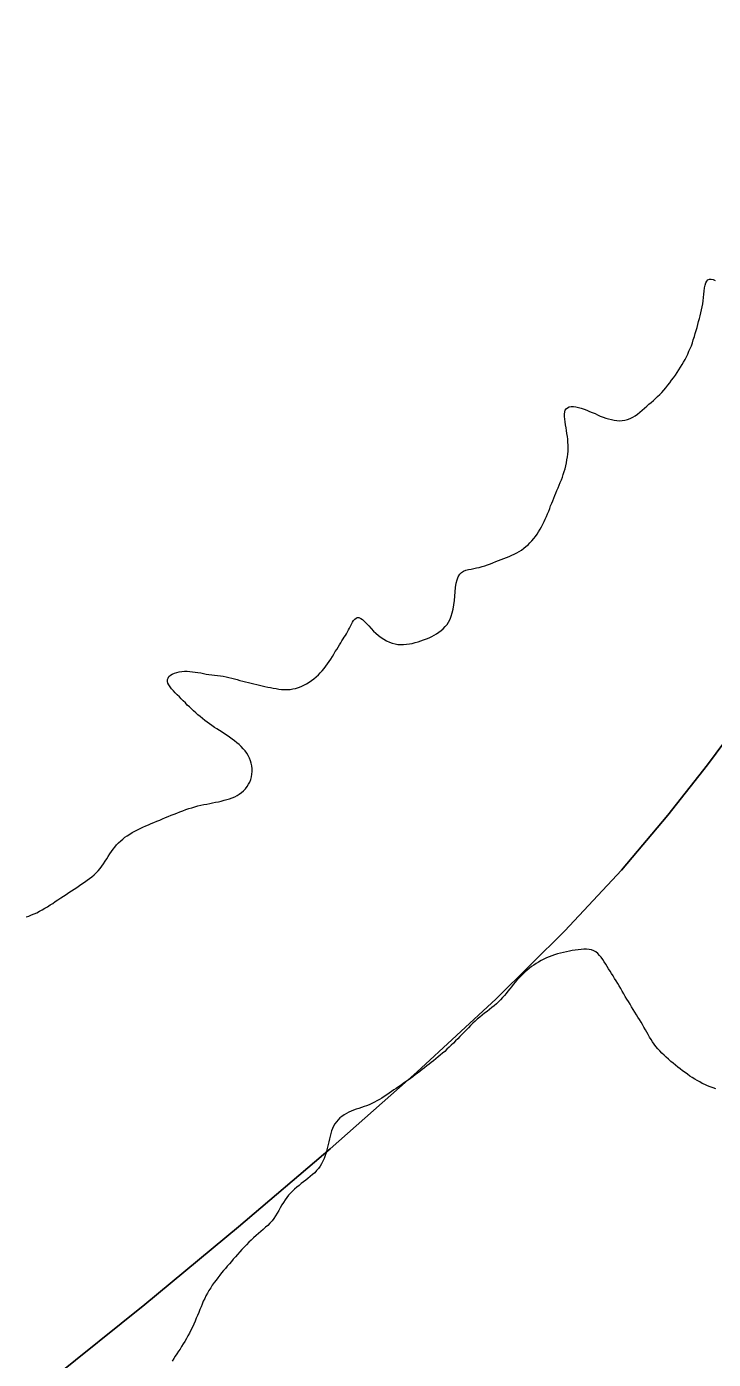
# Model space of a CAD drawing. Extents: x 553962 to 842807, y 8883888 to 9032388.
# Drawn here: x 712807 to 713196, y 8959870 to 8960626 of the extents above; entities that cross this region are included whole.
import ezdxf

# ---------------------------------------------------------------- set-up
doc = ezdxf.new("R2010")
doc.units = 0
doc.header["$LTSCALE"] = 200
doc.layers.add('24', color=7, linetype='Continuous', lineweight=25)
doc.layers.add('8', color=7, linetype='Continuous', lineweight=13)

msp = doc.modelspace()

# ---------------------------------------------------------------- linework, layer by layer
at = {"layer": '24'}
msp.add_lwpolyline([(712820.9, 8959858.5), (712873.6, 8959900.9), (712926.7, 8959944.9), (712978.7, 8959989.2), (713028, 8960032.8), (713073, 8960074.5), (713112, 8960113), (713144.1, 8960147.5), (713170.5, 8960178.6), (713192.9, 8960207.3), (713213.2, 8960234.5), (713233.2, 8960261.2), (713254.6, 8960288.2), (713279.3, 8960316.7), (713309.1, 8960347.5), (713345.1, 8960381.2), (713386.3, 8960417.3), (713431.2, 8960454.6), (713478.3, 8960492.2), (713525.8, 8960529.2), (713572.4, 8960564.6), (713616.3, 8960597.2), (713656, 8960626.3)], dxfattribs=at)
at = {"layer": '8'}
for points in [[(713147.6, 8960403.3), (713149.1, 8960403.9), (713150.5, 8960404.6), (713151.9, 8960405.4), (713153.2, 8960406.4), (713154.6, 8960407.4), (713155.9, 8960408.5), (713157.2, 8960409.7), (713158.5, 8960410.8), (713159.7, 8960411.9), (713161, 8960413), (713162.2, 8960414.1), (713163.4, 8960415.2), (713164.6, 8960416.3), (713165.8, 8960417.5), (713167, 8960418.7), (713168.2, 8960420), (713169.3, 8960421.3), (713170.4, 8960422.7), (713171.6, 8960424.1), (713172.6, 8960425.6), (713173.7, 8960427), (713174.7, 8960428.5), (713175.7, 8960430), (713176.7, 8960431.5), (713177.6, 8960433), (713178.5, 8960434.5), (713179.4, 8960435.9), (713180.2, 8960437.4), (713181, 8960438.9), (713181.7, 8960440.4), (713182.4, 8960442), (713183.1, 8960443.6), (713183.8, 8960445.2), (713184.4, 8960446.9), (713184.9, 8960448.6), (713185.5, 8960450.4), (713186, 8960452.1), (713186.5, 8960453.8), (713187, 8960455.6), (713187.5, 8960457.3), (713187.9, 8960458.9), (713188.4, 8960460.6), (713188.8, 8960462.2), (713189.2, 8960463.9), (713189.5, 8960465.5), (713189.9, 8960467.2), (713190.2, 8960468.9), (713190.4, 8960470.7), (713190.6, 8960472.6), (713190.8, 8960474.4), (713191, 8960476.2), (713191.3, 8960478), (713191.6, 8960479.5), (713192, 8960480.8), (713192.5, 8960481.9), (713193.2, 8960482.6), (713194, 8960483), (713195, 8960483), (713196.1, 8960482.7), (713197.3, 8960482.2)], [(713055.8, 8960317.7), (713057.3, 8960318.1), (713058.8, 8960318.4), (713060.3, 8960318.7), (713061.9, 8960319), (713063.4, 8960319.3), (713065, 8960319.8), (713066.6, 8960320.3), (713068.1, 8960320.8), (713069.7, 8960321.4), (713071.2, 8960322), (713072.8, 8960322.7), (713074.3, 8960323.2), (713075.8, 8960323.8), (713077.3, 8960324.4), (713078.9, 8960325), (713080.4, 8960325.6), (713081.8, 8960326.2), (713083.3, 8960326.9), (713084.7, 8960327.6), (713086, 8960328.4), (713087.4, 8960329.2), (713088.7, 8960330.2), (713089.9, 8960331.1), (713091.1, 8960332.2), (713092.2, 8960333.3), (713093.3, 8960334.4), (713094.3, 8960335.7), (713095.3, 8960336.9), (713096.2, 8960338.2), (713097.1, 8960339.6), (713098, 8960341), (713098.8, 8960342.4), (713099.5, 8960343.8), (713100.2, 8960345.3), (713100.9, 8960346.8), (713101.6, 8960348.2), (713102.2, 8960349.7), (713102.8, 8960351.2), (713103.4, 8960352.7), (713103.9, 8960354.2), (713104.5, 8960355.7), (713105.1, 8960357.1), (713105.7, 8960358.6), (713106.3, 8960360.1), (713106.9, 8960361.5), (713107.5, 8960363), (713108.1, 8960364.5), (713108.8, 8960366), (713109.4, 8960367.5), (713110, 8960369), (713110.6, 8960370.5), (713111.1, 8960372.1), (713111.6, 8960373.7), (713112.1, 8960375.3), (713112.5, 8960377), (713112.9, 8960378.7), (713113.2, 8960380.3), (713113.5, 8960382.1), (713113.7, 8960383.7), (713113.8, 8960385.4), (713113.8, 8960387.1), (713113.8, 8960388.8), (713113.7, 8960390.4), (713113.6, 8960392.1), (713113.4, 8960393.7), (713113.2, 8960395.3), (713112.9, 8960397), (713112.7, 8960398.6), (713112.4, 8960400.3), (713112.1, 8960401.9), (713111.9, 8960403.5), (713111.8, 8960405), (713111.8, 8960406.3), (713111.9, 8960407.6), (713112.2, 8960408.6), (713112.7, 8960409.4), (713113.5, 8960410), (713114.5, 8960410.4), (713115.6, 8960410.6), (713116.9, 8960410.6), (713118.3, 8960410.4), (713119.8, 8960410.1), (713121.3, 8960409.7), (713122.9, 8960409.2), (713124.5, 8960408.6), (713126, 8960407.9), (713127.5, 8960407.3), (713129.1, 8960406.6), (713130.6, 8960405.9), (713132.1, 8960405.2), (713133.7, 8960404.6), (713135.2, 8960404.1), (713136.8, 8960403.6), (713138.4, 8960403.2), (713139.9, 8960402.9), (713141.5, 8960402.7), (713143.1, 8960402.6), (713144.6, 8960402.7), (713146.1, 8960402.9), (713147.6, 8960403.3)], [(712944.9, 8960251.1), (712946.5, 8960250.8), (712948.1, 8960250.5), (712949.7, 8960250.2), (712951.2, 8960250.1), (712952.8, 8960250), (712954.4, 8960250), (712956, 8960250.1), (712957.6, 8960250.3), (712959.2, 8960250.6), (712960.8, 8960251.1), (712962.3, 8960251.7), (712963.8, 8960252.4), (712965.4, 8960253.2), (712966.8, 8960254.1), (712968.2, 8960255.1), (712969.6, 8960256.1), (712970.8, 8960257.2), (712972.1, 8960258.3), (712973.2, 8960259.5), (712974.3, 8960260.7), (712975.4, 8960262), (712976.4, 8960263.3), (712977.3, 8960264.6), (712978.3, 8960266), (712979.2, 8960267.3), (712980.1, 8960268.7), (712980.9, 8960270.1), (712981.7, 8960271.5), (712982.5, 8960272.8), (712983.3, 8960274.1), (712984, 8960275.3), (712984.8, 8960276.5), (712985.4, 8960277.6), (712986.1, 8960278.7), (712986.8, 8960279.7), (712987.4, 8960280.7), (712988, 8960281.7), (712988.6, 8960282.7), (712989.2, 8960283.8), (712989.7, 8960284.8), (712990.3, 8960286), (712990.9, 8960287.1), (712991.5, 8960288.2), (712992.1, 8960289.2), (712992.8, 8960290), (712993.5, 8960290.6), (712994.2, 8960290.8), (712995.1, 8960290.8), (712996.1, 8960290.4), (712997.1, 8960289.7), (712998.2, 8960288.6), (712999.4, 8960287.4), (713000.7, 8960286.1), (713002, 8960284.7), (713003.3, 8960283.2), (713004.8, 8960281.9), (713006.2, 8960280.6), (713007.7, 8960279.5), (713009.2, 8960278.5), (713010.8, 8960277.6), (713012.4, 8960276.9), (713014, 8960276.3), (713015.6, 8960275.9), (713017.2, 8960275.6), (713018.9, 8960275.5), (713020.5, 8960275.5), (713022.2, 8960275.7), (713023.8, 8960275.9), (713025.4, 8960276.2), (713027.1, 8960276.7), (713028.7, 8960277.1), (713030.3, 8960277.7), (713031.8, 8960278.2), (713033.4, 8960278.8), (713034.9, 8960279.4), (713036.4, 8960280.1), (713037.8, 8960280.8), (713039.2, 8960281.7), (713040.5, 8960282.5), (713041.8, 8960283.5), (713042.9, 8960284.5), (713044.1, 8960285.7), (713045.1, 8960286.9), (713046, 8960288.3), (713046.8, 8960289.9), (713047.5, 8960291.6), (713048.1, 8960293.5), (713048.6, 8960295.7), (713049, 8960298), (713049.3, 8960300.5), (713049.5, 8960303), (713049.7, 8960305.5), (713050, 8960308), (713050.3, 8960310.3), (713050.8, 8960312.3), (713051.5, 8960314), (713052.3, 8960315.4), (713053.3, 8960316.4), (713054.5, 8960317.2), (713055.8, 8960317.7)], [(712921.7, 8960187.9), (712923.2, 8960188.5), (712924.6, 8960189.1), (712926, 8960189.8), (712927.2, 8960190.6), (712928.5, 8960191.5), (712929.6, 8960192.5), (712930.7, 8960193.6), (712931.6, 8960194.9), (712932.4, 8960196.2), (712933.2, 8960197.5), (712933.7, 8960198.9), (712934.2, 8960200.4), (712934.4, 8960201.9), (712934.5, 8960203.5), (712934.5, 8960205), (712934.3, 8960206.6), (712934, 8960208.1), (712933.6, 8960209.6), (712933, 8960211.1), (712932.2, 8960212.5), (712931.4, 8960213.9), (712930.5, 8960215.2), (712929.4, 8960216.4), (712928.3, 8960217.6), (712927.1, 8960218.7), (712925.8, 8960219.8), (712924.5, 8960220.9), (712923.1, 8960221.9), (712921.7, 8960222.9), (712920.3, 8960223.9), (712918.8, 8960224.8), (712917.4, 8960225.7), (712916, 8960226.7), (712914.5, 8960227.6), (712913.1, 8960228.5), (712911.7, 8960229.5), (712910.3, 8960230.5), (712908.9, 8960231.5), (712907.6, 8960232.5), (712906.3, 8960233.6), (712905, 8960234.6), (712903.7, 8960235.7), (712902.5, 8960236.8), (712901.2, 8960237.9), (712900.1, 8960239), (712898.9, 8960240.1), (712897.7, 8960241.2), (712896.6, 8960242.4), (712895.4, 8960243.5), (712894.3, 8960244.7), (712893.2, 8960245.8), (712892, 8960247), (712890.9, 8960248.1), (712889.8, 8960249.3), (712888.8, 8960250.4), (712888, 8960251.5), (712887.2, 8960252.6), (712886.7, 8960253.6), (712886.5, 8960254.6), (712886.5, 8960255.6), (712886.8, 8960256.5), (712887.3, 8960257.3), (712888.2, 8960258.1), (712889.2, 8960258.7), (712890.4, 8960259.3), (712891.7, 8960259.7), (712893.1, 8960260.1), (712894.6, 8960260.3), (712896.1, 8960260.4), (712897.6, 8960260.4), (712899.1, 8960260.3), (712900.6, 8960260.1), (712902.2, 8960259.9), (712903.7, 8960259.6), (712905.3, 8960259.4), (712906.9, 8960259.1), (712908.5, 8960258.8), (712910, 8960258.6), (712911.6, 8960258.4), (712913.2, 8960258.2), (712914.9, 8960258), (712916.5, 8960257.7), (712918.1, 8960257.5), (712919.7, 8960257.2), (712921.3, 8960256.8), (712922.9, 8960256.5), (712924.5, 8960256.1), (712926.1, 8960255.7), (712927.6, 8960255.2), (712929.2, 8960254.8), (712930.8, 8960254.4), (712932.4, 8960254), (712934, 8960253.6), (712935.5, 8960253.2), (712937.1, 8960252.8), (712938.7, 8960252.4), (712940.2, 8960252.1), (712941.8, 8960251.7), (712943.4, 8960251.4), (712944.9, 8960251.1)], [(712806.2, 8960120.9), (712807.7, 8960121.4), (712809.3, 8960122), (712810.8, 8960122.6), (712812.4, 8960123.3), (712813.9, 8960124.1), (712815.4, 8960124.9), (712816.9, 8960125.8), (712818.4, 8960126.7), (712819.9, 8960127.7), (712821.3, 8960128.6), (712822.8, 8960129.6), (712824.3, 8960130.6), (712825.9, 8960131.7), (712827.4, 8960132.7), (712828.9, 8960133.7), (712830.4, 8960134.7), (712832, 8960135.7), (712833.5, 8960136.7), (712835, 8960137.7), (712836.5, 8960138.7), (712837.9, 8960139.7), (712839.4, 8960140.7), (712840.8, 8960141.7), (712842.2, 8960142.7), (712843.5, 8960143.7), (712844.8, 8960144.8), (712846, 8960145.9), (712847.2, 8960147.1), (712848.2, 8960148.4), (712849.2, 8960149.7), (712850.2, 8960151.1), (712851.1, 8960152.5), (712852, 8960153.9), (712852.8, 8960155.3), (712853.7, 8960156.7), (712854.7, 8960158.1), (712855.6, 8960159.4), (712856.6, 8960160.6), (712857.6, 8960161.8), (712858.7, 8960163), (712859.9, 8960164.1), (712861.1, 8960165.1), (712862.3, 8960166.1), (712863.6, 8960167), (712865, 8960167.9), (712866.4, 8960168.8), (712867.9, 8960169.6), (712869.4, 8960170.4), (712870.9, 8960171.1), (712872.5, 8960171.8), (712874.1, 8960172.6), (712875.7, 8960173.2), (712877.2, 8960173.9), (712878.8, 8960174.6), (712880.4, 8960175.3), (712882.1, 8960175.9), (712883.7, 8960176.6), (712885.3, 8960177.3), (712886.9, 8960177.9), (712888.5, 8960178.6), (712890.2, 8960179.2), (712891.8, 8960179.9), (712893.5, 8960180.6), (712895.2, 8960181.2), (712896.8, 8960181.8), (712898.5, 8960182.4), (712900.2, 8960182.9), (712901.9, 8960183.4), (712903.6, 8960183.9), (712905.3, 8960184.3), (712907, 8960184.7), (712908.7, 8960185), (712910.4, 8960185.3), (712912.1, 8960185.7), (712913.8, 8960186), (712915.4, 8960186.3), (712917, 8960186.7), (712918.6, 8960187.1), (712920.2, 8960187.5), (712921.7, 8960187.9)], [(713180.2, 8960032.5), (713178.8, 8960033.5), (713177.5, 8960034.6), (713176.1, 8960035.6), (713174.8, 8960036.7), (713173.5, 8960037.8), (713172.1, 8960038.9), (713170.8, 8960040.1), (713169.5, 8960041.2), (713168.3, 8960042.4), (713167.1, 8960043.6), (713165.9, 8960044.8), (713164.8, 8960046), (713163.7, 8960047.3), (713162.7, 8960048.6), (713161.8, 8960050), (713160.9, 8960051.3), (713160.1, 8960052.7), (713159.3, 8960054.1), (713158.5, 8960055.5), (713157.7, 8960056.9), (713156.9, 8960058.3), (713156.1, 8960059.8), (713155.2, 8960061.2), (713154.3, 8960062.6), (713153.4, 8960064), (713152.6, 8960065.4), (713151.7, 8960066.8), (713150.8, 8960068.3), (713149.8, 8960069.8), (713149, 8960071.3), (713148.1, 8960072.8), (713147.2, 8960074.3), (713146.3, 8960075.8), (713145.5, 8960077.3), (713144.6, 8960078.8), (713143.7, 8960080.3), (713142.8, 8960081.8), (713142, 8960083.2), (713141.1, 8960084.6), (713140.2, 8960086), (713139.4, 8960087.4), (713138.5, 8960088.7), (713137.7, 8960090.1), (713136.8, 8960091.4), (713136, 8960092.8), (713135.2, 8960094.1), (713134.3, 8960095.5), (713133.5, 8960096.8), (713132.6, 8960098), (713131.7, 8960099.1), (713130.7, 8960100.1), (713129.6, 8960101), (713128.4, 8960101.7), (713127.2, 8960102.2), (713125.8, 8960102.5), (713124.3, 8960102.6), (713122.8, 8960102.6), (713121.2, 8960102.5), (713119.6, 8960102.3), (713117.9, 8960102.1), (713116.2, 8960101.8), (713114.6, 8960101.4), (713112.9, 8960101.1), (713111.2, 8960100.7)], [(713111.2, 8960100.7), (713109.5, 8960100.3), (713107.9, 8960099.9), (713106.2, 8960099.4), (713104.6, 8960098.8), (713103.1, 8960098.2), (713101.5, 8960097.6), (713100, 8960096.9), (713098.5, 8960096.2), (713097.1, 8960095.3), (713095.7, 8960094.5), (713094.3, 8960093.6), (713093, 8960092.7), (713091.7, 8960091.7), (713090.5, 8960090.6), (713089.3, 8960089.6), (713088.1, 8960088.5), (713087, 8960087.3), (713085.8, 8960086.2), (713084.8, 8960085), (713083.7, 8960083.8), (713082.7, 8960082.5), (713081.7, 8960081.3), (713080.7, 8960080), (713079.7, 8960078.8), (713078.7, 8960077.5), (713077.7, 8960076.3), (713076.6, 8960075.1), (713075.5, 8960073.9), (713074.3, 8960072.7), (713073.1, 8960071.6), (713071.8, 8960070.5), (713070.5, 8960069.4), (713069.2, 8960068.4), (713067.8, 8960067.3), (713066.4, 8960066.2), (713065, 8960065.1)], [(713065, 8960065.1), (713063.7, 8960064), (713062.3, 8960062.8), (713061, 8960061.7), (713059.8, 8960060.5), (713058.5, 8960059.2), (713057.3, 8960058), (713056, 8960056.7), (713054.8, 8960055.5), (713053.6, 8960054.2), (713052.4, 8960053), (713051.2, 8960051.7), (713049.9, 8960050.5), (713048.7, 8960049.3), (713047.5, 8960048.1), (713046.3, 8960046.9), (713045, 8960045.8), (713043.8, 8960044.6), (713042.5, 8960043.5), (713041.3, 8960042.5), (713040, 8960041.4), (713038.8, 8960040.4), (713037.5, 8960039.3), (713036.2, 8960038.3), (713034.9, 8960037.3), (713033.6, 8960036.3), (713032.3, 8960035.3), (713031, 8960034.2), (713029.7, 8960033.2), (713028.3, 8960032.2), (713027, 8960031.2), (713025.7, 8960030.2), (713024.3, 8960029.2), (713023, 8960028.2), (713021.6, 8960027.3), (713020.3, 8960026.3), (713019, 8960025.4), (713017.6, 8960024.5), (713016.3, 8960023.6), (713015, 8960022.7), (713013.6, 8960021.8), (713012.2, 8960020.8), (713010.9, 8960019.9), (713009.5, 8960019), (713008.1, 8960018.1), (713006.7, 8960017.3), (713005.3, 8960016.5), (713003.9, 8960015.7), (713002.4, 8960014.9), (713001, 8960014.3), (712999.5, 8960013.7), (712998, 8960013.2), (712996.5, 8960012.7), (712995.1, 8960012.2), (712993.6, 8960011.8), (712992.1, 8960011.3), (712990.7, 8960010.7), (712989.3, 8960010.1), (712988, 8960009.4), (712986.7, 8960008.6), (712985.5, 8960007.7), (712984.3, 8960006.8), (712983.3, 8960005.7), (712982.3, 8960004.6), (712981.4, 8960003.4)], [(713197.6, 8960023.4), (713196.1, 8960023.9), (713194.5, 8960024.5), (713193, 8960025.1), (713191.5, 8960025.7), (713190, 8960026.4), (713188.6, 8960027.2), (713187.1, 8960028), (713185.7, 8960028.8), (713184.3, 8960029.7), (713182.9, 8960030.6), (713181.5, 8960031.6), (713180.2, 8960032.5)], [(712981.4, 8960003.4), (712980.7, 8960002.1), (712980.1, 8960000.8), (712979.5, 8959999.4), (712979.1, 8959997.9), (712978.7, 8959996.4), (712978.4, 8959994.9), (712978, 8959993.3), (712977.7, 8959991.8), (712977.3, 8959990.2), (712976.9, 8959988.6), (712976.5, 8959987), (712975.9, 8959985.4), (712975.3, 8959983.8), (712974.7, 8959982.3), (712973.9, 8959980.8), (712973.1, 8959979.4), (712972.1, 8959978.1), (712971.1, 8959976.9), (712970, 8959975.7), (712968.8, 8959974.6), (712967.5, 8959973.5), (712966.2, 8959972.5), (712964.9, 8959971.5), (712963.6, 8959970.5), (712962.3, 8959969.5), (712961.1, 8959968.5), (712959.8, 8959967.5), (712958.6, 8959966.4), (712957.5, 8959965.3), (712956.3, 8959964.1), (712955.2, 8959962.9), (712954.2, 8959961.6), (712953.2, 8959960.3), (712952.3, 8959958.8), (712951.4, 8959957.4), (712950.5, 8959955.8)], [(712950.5, 8959955.8), (712949.6, 8959954.3), (712948.8, 8959952.8), (712947.8, 8959951.3), (712946.8, 8959949.8), (712945.8, 8959948.4), (712944.6, 8959947.1), (712943.4, 8959945.8), (712942.1, 8959944.7), (712940.8, 8959943.5), (712939.5, 8959942.4), (712938.1, 8959941.2), (712936.7, 8959940), (712935.3, 8959938.8), (712933.9, 8959937.5), (712932.6, 8959936.2), (712931.3, 8959934.8), (712930, 8959933.5), (712928.7, 8959932.1), (712927.5, 8959930.7), (712926.2, 8959929.3), (712925, 8959927.9), (712923.8, 8959926.6), (712922.7, 8959925.3), (712921.6, 8959924), (712920.4, 8959922.7), (712919.3, 8959921.4), (712918.2, 8959920.2), (712917.2, 8959918.8), (712916.1, 8959917.5), (712915, 8959916.1), (712914, 8959914.7), (712912.9, 8959913.3), (712911.9, 8959911.8), (712911, 8959910.3), (712910, 8959908.8), (712909.2, 8959907.3), (712908.3, 8959905.8), (712907.6, 8959904.2), (712906.8, 8959902.7), (712906.2, 8959901.1), (712905.5, 8959899.6), (712904.8, 8959898), (712904.2, 8959896.3), (712903.5, 8959894.7), (712902.8, 8959893.1), (712902.1, 8959891.4), (712901.4, 8959889.7), (712900.6, 8959888), (712899.8, 8959886.3), (712898.9, 8959884.7), (712898.1, 8959883.1), (712897.2, 8959881.5), (712896.3, 8959879.9), (712895.4, 8959878.5), (712894.5, 8959877), (712893.6, 8959875.6), (712892.7, 8959874.3), (712891.8, 8959872.9), (712890.9, 8959871.6), (712890, 8959870.2), (712889.2, 8959868.8)]]:
    msp.add_lwpolyline(points, dxfattribs=at)

doc.saveas('drawing.dxf')
